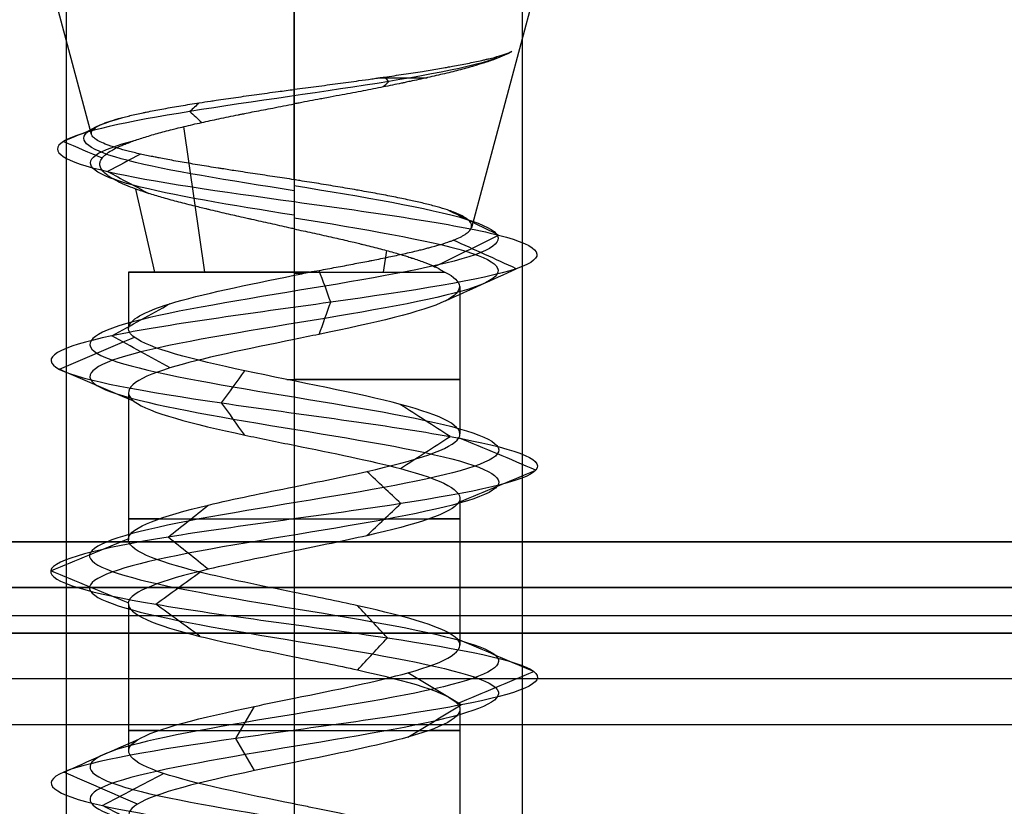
# Model space of a CAD drawing. Header units: millimetres. Extents: x -646 to 654, y -203 to 198.
# Tile 564 of 656: x 272.61 to 283.4, y 132.44 to 141.06. Entities that reach past the tile are written whole.
import ezdxf

# ---------------------------------------------------------------- set-up
doc = ezdxf.new("R2010")
doc.units = ezdxf.units.MM
doc.layers.add('Default', color=7, linetype='Continuous', true_color=0x000000)

msp = doc.modelspace()

# ---------------------------------------------------------------- linework, layer by layer
at = {"layer": 'Default', "color": 9, "true_color": 0xbebcba}
for p, q in [((273.396, 139.804, 881.322), (272.911, 141.613, 881.322)), ((275.616, 140.299, 883.675), (275.616, 141.613, 884.027)), ((275.616, 139.309, 879.235), (275.616, 141.613, 878.618)), ((277.563, 138.786, 881.322), (278.32, 141.613, 881.322)), ((274.636, 138.297, 882.851), (274.405, 139.891, 883.211)), ((274.087, 138.297, 880.342), (273.882, 139.205, 880.211)), ((276.596, 138.297, 879.793), (276.63, 138.533, 879.74)), ((273.8, 138.297, 881.322), (273.8, 137.683, 881.322)), ((275.616, 138.297, 879.506), (275.616, 137.104, 879.506)), ((277.432, 138.138, 881.322), (277.432, 136.523, 881.322)), ((273.8, 136.978, 881.322), (273.8, 135.364, 881.322)), ((275.616, 136.399, 879.508), (275.616, 134.785, 879.51)), ((277.432, 135.819, 881.322), (277.432, 134.207, 881.322)), ((273.8, 134.66, 881.322), (273.8, 133.046, 881.322)), ((275.616, 134.081, 879.51), (275.616, 132.467, 879.503)), ((277.432, 133.503, 881.322), (277.432, 131.887, 881.322))]:
    msp.add_line(p, q, dxfattribs=at)
at = {"layer": 'Default'}
for p, q in [((652.616, 134.34, 772.822), (-645.384, 134.34, 772.822)), ((-645.384, 134.34, 1170.822), (652.616, 134.34, 1170.822)), ((652.616, 134.34, 971.822), (-645.384, 134.34, 971.822)), ((86.065, 134.34, 880.822), (273.166, 134.34, 880.822)), ((278.065, 134.34, 880.822), (465.166, 134.34, 880.822)), ((652.616, 133.84, 885.322), (-645.384, 133.84, 885.322))]:
    msp.add_line(p, q, dxfattribs=at)
at = {"layer": 'Default', "color": 9, "true_color": 0xbebcba, "extrusion": (0, 1, 0)}
msp.add_arc((-275.616, 881.322, 140.427), 2.387, 113.1162, 127.6841, dxfattribs=at)
at = {"layer": 'Default', "color": 9, "true_color": 0xbebcba, "extrusion": (0, -1, 0)}
for centre, start, end in [((275.616, 881.322, -138.297), 90, 180), ((275.616, 881.322, -138.297), 180, 335.3238), ((275.616, 881.322, -138.297), 84.6762, 90), ((275.616, 881.322, -137.121), 267.4438, 90), ((275.616, 881.322, -135.592), 144.5768, 270), ((275.616, 881.322, -135.592), 270, 35.2408), ((275.616, 881.322, -133.274), 144.6945, 270), ((275.616, 881.322, -133.274), 270, 35.4846)]:
    msp.add_arc(centre, 1.816, start, end, dxfattribs=at)
at = {"layer": 'Default'}
for points in [[(273.116, 147.34, 881.322), (273.116, 140.84, 881.322), (273.116, 134.34, 881.322)], [(275.616, 147.34, 883.822), (275.616, 140.84, 883.822), (275.616, 134.34, 883.822)], [(275.616, 147.34, 878.822), (275.616, 140.84, 878.822), (275.616, 134.34, 878.822)], [(278.116, 147.34, 881.322), (278.116, 140.84, 881.322), (278.116, 134.34, 881.322)], [(-645.384, 135.34, 1171.822), (3.616, 135.34, 1171.822), (652.616, 135.34, 1171.822)], [(652.616, 135.34, 771.822), (3.616, 135.34, 771.822), (-645.384, 135.34, 771.822)], [(-645.384, 134.84, 1171.322), (3.616, 134.84, 1171.322), (652.616, 134.84, 1171.322)], [(652.616, 134.84, 772.322), (3.616, 134.84, 772.322), (-645.384, 134.84, 772.322)], [(643.616, 134.531, 771.822), (326.366, 134.531, 771.822), (9.116, 134.531, 771.822)], [(643.616, 134.531, 780.822), (326.366, 134.531, 780.822), (9.116, 134.531, 780.822)], [(652.616, 134.34, 884.822), (3.616, 134.34, 884.822), (-645.384, 134.34, 884.822)], [(-645.384, 134.34, 876.822), (3.616, 134.34, 876.822), (652.616, 134.34, 876.822)], [(643.616, 134.34, 771.822), (326.366, 134.34, 771.822), (9.116, 134.34, 771.822)], [(643.616, 134.34, 780.822), (326.366, 134.34, 780.822), (9.116, 134.34, 780.822)], [(643.616, 134.34, 780.822), (326.366, 134.34, 780.822), (9.116, 134.34, 780.822)], [(643.616, 134.34, 873.822), (326.366, 134.34, 873.822), (9.116, 134.34, 873.822)], [(643.616, 134.34, 827.322), (326.366, 134.34, 827.322), (9.116, 134.34, 827.322)], [(353.116, 134.34, 776.322), (243.616, 134.34, 776.322), (134.116, 134.34, 776.322)], [(273.116, 134.34, 881.322), (273.116, 111.84, 881.322), (273.116, 89.34, 881.322)], [(275.616, 134.34, 883.822), (275.616, 111.84, 883.822), (275.616, 89.34, 883.822)], [(275.616, 134.34, 878.822), (275.616, 111.84, 878.822), (275.616, 89.34, 878.822)], [(278.116, 134.34, 881.322), (278.116, 111.84, 881.322), (278.116, 89.34, 881.322)], [(-645.384, 133.34, 885.822), (3.616, 133.34, 885.822), (652.616, 133.34, 885.822)]]:
    msp.add_open_spline(points, degree=2, dxfattribs=at)
at = {"layer": 'Default', "color": 9, "true_color": 0xbebcba}
for points, degree in [([(278.001, 140.715, 881.938), (277.831, 140.605, 882.65), (276.813, 140.386, 883.921), (274.322, 140.057, 883.927), (272.731, 139.728, 881.961), (273.273, 139.399, 879.448), (274.823, 139.179, 878.67), (275.616, 139.069, 878.656)], 3), ([(276.605, 140.433, 883.5), (276.621, 140.417, 883.535), (276.637, 140.402, 883.569), (276.652, 140.386, 883.604)], 3), ([(276.652, 140.386, 883.604), (276.633, 140.366, 883.561), (276.613, 140.346, 883.517), (276.593, 140.326, 883.474)], 3), ([(275.616, 140.14, 883.632), (275.616, 140.22, 883.653), (275.616, 140.299, 883.675)], 2), ([(274.576, 140.153, 883.392), (274.541, 140.121, 883.461), (274.507, 140.089, 883.53), (274.472, 140.057, 883.599)], 3), ([(275.616, 140.14, 883.632), (275.616, 139.218, 883.385), (275.616, 138.297, 883.138)], 2), ([(274.472, 140.057, 883.599), (274.515, 140.017, 883.512), (274.559, 139.977, 883.426), (274.602, 139.937, 883.34)], 3), ([(273.426, 139.871, 881.796), (273.313, 139.823, 881.821), (273.2, 139.776, 881.845), (273.086, 139.728, 881.87)], 3), ([(273.086, 139.728, 881.87), (273.228, 139.668, 881.839), (273.369, 139.608, 881.809), (273.511, 139.548, 881.778)], 3), ([(273.931, 139.59, 879.963), (273.811, 139.526, 879.866), (273.69, 139.462, 879.769), (273.57, 139.399, 879.672)], 3), ([(273.57, 139.399, 879.672), (273.72, 139.319, 879.794), (273.871, 139.239, 879.915), (274.021, 139.159, 880.036)], 3), ([(275.616, 139.246, 879.083), (276.36, 139.123, 879.083), (277.835, 138.878, 879.883), (278.03, 138.51, 882.41), (276.013, 138.143, 883.938), (273.635, 137.775, 883.077), (273.066, 137.407, 880.611), (274.828, 137.039, 878.796), (277.31, 136.672, 879.289), (278.243, 136.304, 881.641), (276.774, 135.936, 883.702), (274.246, 135.568, 883.587), (272.97, 135.2, 881.402), (274.112, 134.833, 879.144), (276.628, 134.465, 878.877), (278.219, 134.097, 880.845), (277.43, 133.729, 883.249), (274.982, 133.361, 883.892), (273.114, 132.994, 882.186), (273.532, 132.626, 879.69), (275.855, 132.258, 878.687), (277.959, 131.89, 880.092), (277.921, 131.523, 882.622), (275.775, 131.155, 883.964), (273.484, 130.787, 882.891), (273.141, 130.419, 880.384), (275.06, 130.051, 878.735), (277.487, 129.684, 879.451), (278.203, 129.316, 881.878), (276.554, 128.948, 883.797), (274.047, 128.58, 883.454), (272.974, 128.212, 881.162), (274.316, 127.845, 879.017), (276.846, 127.477, 878.979), (278.251, 127.109, 881.083), (277.248, 126.741, 883.406), (274.752, 126.374, 883.824), (273.046, 126.006, 881.956), (273.689, 125.638, 879.508), (276.093, 125.27, 878.719), (278.061, 124.902, 880.309), (277.794, 124.535, 882.826), (275.536, 124.167, 883.968), (273.351, 123.799, 882.691), (273.236, 123.431, 880.164), (275.297, 123.064, 878.695), (277.649, 122.696, 879.628), (278.142, 122.328, 882.11), (276.326, 121.96, 883.872), (273.861, 121.592, 883.303), (272.999, 121.225, 880.924), (274.529, 120.857, 878.909), (277.053, 120.489, 879.1), (278.262, 120.121, 881.322), (277.053, 119.753, 883.545), (274.529, 119.386, 883.736), (272.999, 119.018, 881.72), (273.861, 118.65, 879.341), (276.326, 118.282, 878.773), (278.142, 117.915, 880.535), (277.649, 117.547, 883.017), (275.297, 117.179, 883.949), (273.236, 116.811, 882.481), (273.351, 116.443, 879.953), (275.536, 116.076, 878.677), (277.794, 115.708, 879.819), (278.061, 115.34, 882.335), (276.093, 114.972, 883.925), (273.689, 114.604, 883.136), (273.046, 114.237, 880.689), (274.752, 113.869, 878.82), (277.248, 113.501, 879.239), (278.251, 113.133, 881.562), (276.846, 112.766, 883.666), (274.316, 112.398, 883.627), (272.974, 112.03, 881.482), (274.047, 111.662, 879.191), (276.554, 111.294, 878.848), (278.203, 110.927, 880.767), (277.487, 110.559, 883.194), (275.06, 110.191, 883.91), (273.141, 109.823, 882.261), (273.484, 109.455, 879.754), (275.775, 109.088, 878.681), (277.921, 108.72, 880.022), (277.959, 108.352, 882.552), (275.855, 107.984, 883.958), (273.532, 107.617, 882.954), (273.114, 107.249, 880.459), (274.982, 106.881, 878.753), (277.43, 106.513, 879.395), (278.219, 106.145, 881.799), (276.628, 105.778, 883.767), (274.112, 105.41, 883.5), (272.97, 105.042, 881.242), (274.246, 104.674, 879.057), (276.774, 104.307, 878.943), (278.243, 103.939, 881.003), (277.31, 103.571, 883.355), (274.828, 103.203, 883.849), (273.066, 102.835, 882.033), (273.635, 102.468, 879.567), (276.013, 102.1, 878.706), (278.03, 101.732, 880.235), (277.835, 101.364, 882.762), (276.36, 101.119, 883.562), (275.616, 100.996, 883.562)], 3), ([(275.616, 139.309, 879.235), (275.616, 139.189, 878.946), (275.616, 139.069, 878.656)], 2), ([(275.616, 139.069, 878.656), (276.501, 138.947, 878.656), (278.258, 138.702, 879.609), (278.49, 138.334, 882.616), (276.089, 137.966, 884.436), (273.258, 137.598, 883.412), (272.581, 137.231, 880.476), (274.679, 136.863, 878.315), (277.632, 136.495, 878.902), (278.743, 136.127, 881.702), (276.995, 135.759, 884.155), (273.986, 135.392, 884.018), (272.467, 135.024, 881.417), (273.826, 134.656, 878.73), (276.821, 134.288, 878.412), (278.714, 133.92, 880.754), (277.775, 133.553, 883.616), (274.862, 133.185, 884.381), (272.638, 132.817, 882.35), (273.136, 132.449, 879.379), (275.901, 132.082, 878.185), (278.405, 131.714, 879.858), (278.36, 131.346, 882.87), (275.806, 130.978, 884.467), (273.078, 130.61, 883.189), (272.67, 130.243, 880.205), (274.954, 129.875, 878.242), (277.843, 129.507, 879.095), (278.696, 129.139, 881.983), (276.733, 128.771, 884.268), (273.749, 128.404, 883.86), (272.471, 128.036, 881.132), (274.068, 127.668, 878.578), (277.08, 127.3, 878.533), (278.753, 126.933, 881.037), (277.558, 126.565, 883.802), (274.588, 126.197, 884.3), (272.557, 125.829, 882.076), (273.322, 125.461, 879.163), (276.183, 125.094, 878.224), (278.526, 124.726, 880.117), (278.208, 124.358, 883.112), (275.52, 123.99, 884.471), (272.92, 123.623, 882.952), (272.783, 123.255, 879.943), (275.236, 122.887, 878.195), (278.036, 122.519, 879.305), (278.623, 122.151, 882.259), (276.462, 121.784, 884.357), (273.527, 121.416, 883.68), (272.501, 121.048, 880.848), (274.323, 120.68, 878.45), (277.326, 120.312, 878.677), (278.766, 119.945, 881.322), (277.326, 119.577, 883.968), (274.323, 119.209, 884.195), (272.501, 118.841, 881.796), (273.527, 118.474, 878.964), (276.462, 118.106, 878.288), (278.623, 117.738, 880.385), (278.036, 117.37, 883.339), (275.236, 117.002, 884.449), (272.783, 116.635, 882.701), (272.92, 116.267, 879.693), (275.52, 115.899, 878.173), (278.208, 115.531, 879.533), (278.526, 115.163, 882.528), (276.183, 114.796, 884.421), (273.322, 114.428, 883.481), (272.557, 114.06, 880.568), (274.588, 113.692, 878.344), (277.558, 113.325, 878.842), (278.753, 112.957, 881.607), (277.08, 112.589, 884.112), (274.068, 112.221, 884.066), (272.471, 111.853, 881.512), (273.749, 111.486, 878.785), (276.733, 111.118, 878.377), (278.696, 110.75, 880.661), (277.843, 110.382, 883.55), (274.954, 110.015, 884.402), (272.67, 109.647, 882.439), (273.078, 109.279, 879.455), (275.806, 108.911, 878.178), (278.36, 108.543, 879.775), (278.405, 108.176, 882.786), (275.901, 107.808, 884.459), (273.136, 107.44, 883.265), (272.638, 107.072, 880.295), (274.862, 106.704, 878.264), (277.775, 106.337, 879.028), (278.714, 105.969, 881.89), (276.821, 105.601, 884.233), (273.826, 105.233, 883.915), (272.467, 104.866, 881.227), (273.986, 104.498, 878.626), (276.995, 104.13, 878.49), (278.743, 103.762, 880.942), (277.632, 103.394, 883.742), (274.679, 103.027, 884.33), (272.581, 102.659, 882.168), (273.258, 102.291, 879.233), (276.089, 101.923, 878.209), (278.49, 101.555, 880.028), (278.258, 101.188, 883.035), (276.501, 100.942, 883.988), (275.616, 100.82, 883.988)], 3), ([(275.616, 139.069, 878.656), (275.616, 138.92, 879.018), (275.616, 138.77, 879.38)], 2), ([(277.857, 138.702, 879.872), (277.67, 138.794, 879.993), (277.483, 138.886, 880.114), (277.296, 138.978, 880.235)], 3), ([(275.616, 138.893, 879.083), (276.36, 138.77, 879.083), (277.835, 138.525, 879.883), (278.03, 138.157, 882.409), (276.013, 137.79, 883.938), (273.635, 137.422, 883.077), (273.066, 137.054, 880.611), (274.828, 136.686, 878.796), (277.31, 136.318, 879.289), (278.243, 135.951, 881.641), (276.774, 135.583, 883.702), (274.247, 135.215, 883.587), (272.97, 134.847, 881.402), (274.112, 134.479, 879.144), (276.628, 134.112, 878.877), (278.219, 133.744, 880.845), (277.43, 133.376, 883.249), (274.982, 133.008, 883.892), (273.114, 132.641, 882.186), (273.532, 132.273, 879.69), (275.855, 131.905, 878.687), (277.959, 131.537, 880.092), (277.921, 131.169, 882.622), (275.775, 130.802, 883.964), (273.484, 130.434, 882.891), (273.141, 130.066, 880.384), (275.06, 129.698, 878.735), (277.487, 129.331, 879.451), (278.203, 128.963, 881.878), (276.554, 128.595, 883.797), (274.047, 128.227, 883.454), (272.974, 127.859, 881.162), (274.316, 127.492, 879.017), (276.846, 127.124, 878.979), (278.251, 126.756, 881.083), (277.248, 126.388, 883.405), (274.752, 126.02, 883.824), (273.046, 125.653, 881.956), (273.689, 125.285, 879.508), (276.093, 124.917, 878.719), (278.061, 124.549, 880.309), (277.794, 124.182, 882.826), (275.536, 123.814, 883.968), (273.351, 123.446, 882.691), (273.236, 123.078, 880.164), (275.297, 122.71, 878.695), (277.649, 122.343, 879.628), (278.142, 121.975, 882.11), (276.326, 121.607, 883.872), (273.861, 121.239, 883.303), (272.999, 120.871, 880.924), (274.529, 120.504, 878.909), (277.053, 120.136, 879.1), (278.262, 119.768, 881.322), (277.053, 119.4, 883.545), (274.529, 119.033, 883.736), (272.999, 118.665, 881.72), (273.861, 118.297, 879.341), (276.326, 117.929, 878.773), (278.142, 117.561, 880.535), (277.649, 117.194, 883.017), (275.297, 116.826, 883.949), (273.236, 116.458, 882.481), (273.351, 116.09, 879.953), (275.536, 115.722, 878.677), (277.794, 115.355, 879.819), (278.061, 114.987, 882.335), (276.093, 114.619, 883.925), (273.689, 114.251, 883.136), (273.046, 113.884, 880.689), (274.752, 113.516, 878.82), (277.248, 113.148, 879.239), (278.251, 112.78, 881.562), (276.846, 112.412, 883.666), (274.316, 112.045, 883.627), (272.974, 111.677, 881.482), (274.047, 111.309, 879.191), (276.554, 110.941, 878.848), (278.203, 110.574, 880.767), (277.487, 110.206, 883.194), (275.06, 109.838, 883.91), (273.141, 109.47, 882.261), (273.484, 109.102, 879.754), (275.775, 108.735, 878.681), (277.921, 108.367, 880.022), (277.959, 107.999, 882.552), (275.855, 107.631, 883.958), (273.532, 107.263, 882.954), (273.114, 106.896, 880.459), (274.982, 106.528, 878.753), (277.43, 106.16, 879.395), (278.219, 105.792, 881.799), (276.628, 105.425, 883.767), (274.112, 105.057, 883.5), (272.97, 104.689, 881.242), (274.247, 104.321, 879.057), (276.774, 103.953, 878.943), (278.243, 103.586, 881.003), (277.31, 103.218, 883.355), (274.828, 102.85, 883.849), (273.066, 102.482, 882.033), (273.635, 102.114, 879.567), (276.013, 101.747, 878.706), (278.03, 101.379, 880.235), (277.835, 101.011, 882.762), (276.36, 100.766, 883.562), (275.616, 100.643, 883.562)], 3), ([(277.152, 138.354, 880.328), (277.387, 138.47, 880.176), (277.622, 138.586, 880.024), (277.857, 138.702, 879.872)], 3), ([(278.051, 138.334, 882.418), (277.821, 138.438, 882.315), (277.59, 138.543, 882.211), (277.36, 138.647, 882.107)], 3), ([(275.616, 138.297, 883.138), (275.616, 138.28, 883.138), (275.616, 138.262, 883.138)], 2), ([(275.616, 138.262, 883.138), (275.673, 138.274, 883.138), (275.729, 138.285, 883.136), (275.784, 138.297, 883.13)], 3), ([(275.7, 138.297, 883.136), (275.7, 138.288, 883.136), (275.7, 138.28, 883.136)], 2), ([(276.017, 137.966, 883.962), (275.975, 138.083, 883.684), (275.933, 138.199, 883.405), (275.89, 138.315, 883.127)], 3), ([(277.274, 137.981, 882.069), (277.533, 138.099, 882.185), (277.792, 138.216, 882.302), (278.051, 138.334, 882.418)], 3), ([(273.617, 137.598, 883.093), (273.83, 137.716, 882.905), (274.042, 137.833, 882.716), (274.255, 137.951, 882.528)], 3), ([(275.889, 137.614, 883.119), (275.932, 137.731, 883.4), (275.974, 137.849, 883.681), (276.017, 137.966, 883.962)], 3), ([(273.043, 137.231, 880.605), (273.317, 137.348, 880.681), (273.59, 137.465, 880.758), (273.864, 137.583, 880.834)], 3), ([(274.255, 137.246, 882.528), (274.042, 137.363, 882.716), (273.83, 137.481, 882.905), (273.617, 137.598, 883.093)], 3), ([(275.616, 137.558, 883.138), (275.616, 136.751, 883.138), (275.616, 135.944, 883.138)], 2), ([(273.864, 136.878, 880.834), (273.59, 136.996, 880.758), (273.317, 137.113, 880.681), (273.043, 137.231, 880.605)], 3), ([(274.821, 136.863, 878.773), (274.906, 136.98, 879.044), (274.99, 137.098, 879.315), (275.075, 137.215, 879.586)], 3), ([(275.074, 136.511, 879.585), (274.99, 136.628, 879.314), (274.906, 136.745, 879.044), (274.821, 136.863, 878.773)], 3), ([(277.325, 136.495, 879.271), (277.143, 136.612, 879.489), (276.961, 136.73, 879.707), (276.779, 136.847, 879.926)], 3), ([(276.781, 136.143, 879.924), (276.962, 136.261, 879.706), (277.144, 136.378, 879.489), (277.325, 136.495, 879.271)], 3), ([(278.266, 136.127, 881.644), (277.985, 136.245, 881.61), (277.703, 136.362, 881.576), (277.421, 136.479, 881.541)], 3), ([(276.785, 135.759, 883.723), (276.661, 135.877, 883.468), (276.537, 135.994, 883.214), (276.413, 136.111, 882.959)], 3), ([(277.423, 135.776, 881.542), (277.704, 135.893, 881.576), (277.985, 136.01, 881.61), (278.266, 136.127, 881.644)], 3), ([(274.234, 135.392, 883.607), (274.381, 135.509, 883.365), (274.527, 135.626, 883.123), (274.674, 135.743, 882.881)], 3), ([(276.413, 135.408, 882.96), (276.537, 135.525, 883.214), (276.661, 135.642, 883.469), (276.785, 135.759, 883.723)], 3), ([(272.947, 135.024, 881.403), (273.23, 135.141, 881.394), (273.513, 135.258, 881.386), (273.796, 135.375, 881.377)], 3), ([(274.673, 135.04, 882.881), (274.527, 135.158, 883.123), (274.381, 135.275, 883.365), (274.234, 135.392, 883.607)], 3), ([(275.616, 135.24, 883.138), (275.616, 134.433, 883.138), (275.616, 133.626, 883.138)], 2), ([(273.796, 134.673, 881.377), (273.513, 134.79, 881.386), (273.23, 134.907, 881.394), (272.947, 135.024, 881.403)], 3), ([(274.099, 134.656, 879.125), (274.26, 134.773, 879.358), (274.421, 134.89, 879.591), (274.582, 135.007, 879.824)], 3), ([(274.582, 134.305, 879.824), (274.421, 134.422, 879.591), (274.26, 134.539, 879.358), (274.099, 134.656, 879.125)], 3), ([(276.638, 134.288, 878.855), (276.529, 134.405, 879.117), (276.421, 134.523, 879.379), (276.312, 134.64, 879.641)], 3), ([(276.312, 133.937, 879.641), (276.421, 134.054, 879.379), (276.529, 134.171, 879.117), (276.638, 134.288, 878.855)], 3), ([(278.242, 133.92, 880.841), (277.963, 134.038, 880.892), (277.684, 134.155, 880.943), (277.406, 134.272, 880.994)], 3), ([(277.446, 133.553, 883.267), (277.252, 133.67, 883.06), (277.057, 133.787, 882.854), (276.863, 133.905, 882.647)], 3), ([(277.405, 133.569, 880.994), (277.684, 133.686, 880.943), (277.963, 133.803, 880.892), (278.242, 133.92, 880.841)], 3), ([(274.977, 133.185, 883.915), (275.045, 133.302, 883.639), (275.112, 133.42, 883.364), (275.18, 133.537, 883.088)], 3), ([(276.863, 133.201, 882.647), (277.057, 133.318, 882.853), (277.251, 133.435, 883.06), (277.446, 133.553, 883.267)], 3), ([(273.091, 132.817, 882.193), (273.36, 132.935, 882.101), (273.628, 133.052, 882.008), (273.896, 133.169, 881.915)], 3), ([(275.18, 132.833, 883.088), (275.112, 132.95, 883.364), (275.045, 133.068, 883.639), (274.977, 133.185, 883.915)], 3), ([(275.616, 132.922, 883.138), (275.616, 132.115, 883.138), (275.616, 131.308, 883.138)], 2), ([(273.897, 132.465, 881.915), (273.628, 132.582, 882.008), (273.36, 132.7, 882.101), (273.091, 132.817, 882.193)], 3), ([(273.514, 132.449, 879.675), (273.737, 132.567, 879.851), (273.961, 132.684, 880.026), (274.184, 132.802, 880.201)], 3), ([(274.184, 132.097, 880.201), (273.961, 132.214, 880.026), (273.737, 132.332, 879.851), (273.514, 132.449, 879.675)], 3)]:
    msp.add_open_spline(points, degree=degree, dxfattribs=at)
for points, knots in [([(278.001, 140.715, 881.938), (277.978, 140.701, 882.013), (277.951, 140.687, 882.086), (277.921, 140.673, 882.159), (277.889, 140.659, 882.233), (277.854, 140.644, 882.306), (277.815, 140.63, 882.377), (277.776, 140.616, 882.449), (277.733, 140.601, 882.519), (277.687, 140.586, 882.586), (277.654, 140.576, 882.636), (277.618, 140.565, 882.684), (277.581, 140.554, 882.731), (277.568, 140.551, 882.746), (277.556, 140.547, 882.762), (277.543, 140.543, 882.778), (277.535, 140.541, 882.787), (277.527, 140.539, 882.796), (277.52, 140.537, 882.805), (277.467, 140.522, 882.866), (277.412, 140.508, 882.925), (277.354, 140.493, 882.98), (277.296, 140.479, 883.036), (277.236, 140.464, 883.088), (277.173, 140.45, 883.138), (277.111, 140.435, 883.187), (277.047, 140.421, 883.232), (276.981, 140.407, 883.275), (276.95, 140.4, 883.295), (276.919, 140.393, 883.313), (276.887, 140.387, 883.332), (276.869, 140.383, 883.342), (276.85, 140.379, 883.353), (276.831, 140.375, 883.363), (276.818, 140.372, 883.37), (276.805, 140.369, 883.377), (276.792, 140.367, 883.383), (276.727, 140.353, 883.417), (276.661, 140.34, 883.447), (276.593, 140.326, 883.474), (276.522, 140.312, 883.502), (276.448, 140.298, 883.527), (276.374, 140.283, 883.547), (276.298, 140.269, 883.569), (276.221, 140.254, 883.586), (276.143, 140.239, 883.6), (276.1, 140.231, 883.607), (276.056, 140.223, 883.613), (276.012, 140.215, 883.618), (275.986, 140.21, 883.621), (275.96, 140.205, 883.624), (275.934, 140.2, 883.626), (275.924, 140.198, 883.627), (275.914, 140.196, 883.628), (275.904, 140.194, 883.628), (275.826, 140.18, 883.634), (275.749, 140.165, 883.635), (275.671, 140.15, 883.633), (275.653, 140.147, 883.633), (275.635, 140.144, 883.632), (275.616, 140.14, 883.632)], [-4.145818, -4.145818, -4.145818, -4.145818, -3.836571, -3.836571, -3.836571, -3.516721, -3.516721, -3.516721, -3.19456, -3.19456, -3.19456, -2.958659, -2.958659, -2.958659, -2.879417, -2.879417, -2.879417, -2.831762, -2.831762, -2.831762, -2.514562, -2.514562, -2.514562, -2.198864, -2.198864, -2.198864, -1.887719, -1.887719, -1.887719, -1.744247, -1.744247, -1.744247, -1.65928, -1.65928, -1.65928, -1.601489, -1.601489, -1.601489, -1.313839, -1.313839, -1.313839, -1.009245, -1.009245, -1.009245, -0.696967, -0.696967, -0.696967, -0.523376, -0.523376, -0.523376, -0.419215, -0.419215, -0.419215, -0.380247, -0.380247, -0.380247, -0.073117, -0.073117, -0.073117, 0, 0, 0, 0]), ([(275.616, 140.299, 883.675), (275.618, 140.3, 883.674), (275.618, 140.3, 883.674), (275.619, 140.3, 883.674), (275.699, 140.311, 883.677), (275.779, 140.321, 883.675), (275.858, 140.332, 883.67), (275.938, 140.342, 883.665), (276.017, 140.353, 883.656), (276.096, 140.364, 883.644), (276.173, 140.374, 883.631), (276.25, 140.384, 883.615), (276.326, 140.395, 883.594), (276.373, 140.401, 883.582), (276.42, 140.408, 883.567), (276.467, 140.414, 883.552), (276.487, 140.417, 883.545), (276.508, 140.42, 883.538), (276.528, 140.423, 883.53), (276.54, 140.425, 883.526), (276.552, 140.426, 883.521), (276.564, 140.428, 883.517), (276.578, 140.43, 883.511), (276.591, 140.432, 883.506), (276.605, 140.434, 883.5), (276.677, 140.444, 883.47), (276.748, 140.455, 883.437), (276.816, 140.465, 883.4), (276.886, 140.475, 883.362), (276.955, 140.486, 883.321), (277.021, 140.496, 883.276), (277.079, 140.506, 883.236), (277.135, 140.515, 883.194), (277.189, 140.524, 883.15), (277.218, 140.529, 883.127), (277.245, 140.533, 883.104), (277.272, 140.538, 883.08), (277.289, 140.541, 883.065), (277.305, 140.544, 883.05), (277.321, 140.547, 883.035), (277.331, 140.548, 883.025), (277.341, 140.55, 883.016), (277.35, 140.552, 883.007), (277.409, 140.563, 882.95), (277.465, 140.573, 882.891), (277.517, 140.584, 882.828), (277.572, 140.595, 882.764), (277.624, 140.606, 882.696), (277.672, 140.617, 882.626), (277.687, 140.62, 882.604), (277.701, 140.623, 882.583), (277.715, 140.627, 882.561), (277.727, 140.629, 882.543), (277.738, 140.632, 882.525), (277.749, 140.635, 882.507), (277.792, 140.645, 882.437), (277.831, 140.656, 882.364), (277.866, 140.666, 882.291), (277.9, 140.677, 882.218), (277.931, 140.687, 882.145), (277.958, 140.697, 882.069), (277.974, 140.703, 882.026), (277.988, 140.709, 881.982), (278.001, 140.715, 881.938)], [-4.147836, -4.147836, -4.147836, -4.147836, -4.143142, -4.143142, -4.143142, -3.830207, -3.830207, -3.830207, -3.518241, -3.518241, -3.518241, -3.211204, -3.211204, -3.211204, -3.018406, -3.018406, -3.018406, -2.93403, -2.93403, -2.93403, -2.883995, -2.883995, -2.883995, -2.825511, -2.825511, -2.825511, -2.520907, -2.520907, -2.520907, -2.207682, -2.207682, -2.207682, -1.933053, -1.933053, -1.933053, -1.791441, -1.791441, -1.791441, -1.704077, -1.704077, -1.704077, -1.652038, -1.652038, -1.652038, -1.332918, -1.332918, -1.332918, -0.999628, -0.999628, -0.999628, -0.897575, -0.897575, -0.897575, -0.814621, -0.814621, -0.814621, -0.49401, -0.49401, -0.49401, -0.18083, -0.18083, -0.18083, 0, 0, 0, 0]), ([(273.396, 139.804, 881.322), (273.396, 139.805, 881.332), (273.395, 139.807, 881.342), (273.395, 139.808, 881.351), (273.392, 139.819, 881.428), (273.394, 139.83, 881.504), (273.399, 139.84, 881.58), (273.405, 139.851, 881.652), (273.413, 139.861, 881.725), (273.426, 139.871, 881.796), (273.439, 139.882, 881.871), (273.456, 139.892, 881.944), (273.477, 139.903, 882.017), (273.488, 139.908, 882.053), (273.499, 139.914, 882.089), (273.511, 139.919, 882.124), (273.517, 139.921, 882.141), (273.523, 139.924, 882.158), (273.529, 139.926, 882.175), (273.534, 139.928, 882.186), (273.538, 139.93, 882.197), (273.542, 139.931, 882.207), (273.57, 139.942, 882.278), (273.601, 139.953, 882.348), (273.636, 139.963, 882.416), (273.671, 139.974, 882.485), (273.71, 139.985, 882.552), (273.752, 139.995, 882.617), (273.793, 140.006, 882.682), (273.839, 140.017, 882.745), (273.887, 140.027, 882.806), (273.91, 140.033, 882.835), (273.935, 140.038, 882.865), (273.96, 140.043, 882.893), (273.971, 140.045, 882.907), (273.983, 140.048, 882.92), (273.995, 140.05, 882.933), (274.003, 140.052, 882.941), (274.011, 140.053, 882.949), (274.018, 140.055, 882.958), (274.072, 140.066, 883.015), (274.129, 140.076, 883.069), (274.188, 140.087, 883.12), (274.247, 140.098, 883.172), (274.31, 140.109, 883.221), (274.375, 140.12, 883.266), (274.439, 140.131, 883.312), (274.507, 140.141, 883.353), (274.576, 140.152, 883.392), (274.616, 140.158, 883.413), (274.656, 140.164, 883.434), (274.697, 140.171, 883.453), (274.707, 140.172, 883.458), (274.718, 140.174, 883.463), (274.728, 140.175, 883.467), (274.738, 140.177, 883.472), (274.749, 140.178, 883.477), (274.759, 140.18, 883.481), (274.83, 140.19, 883.512), (274.903, 140.201, 883.539), (274.977, 140.211, 883.563), (275.052, 140.222, 883.586), (275.128, 140.233, 883.606), (275.205, 140.243, 883.622), (275.282, 140.254, 883.638), (275.36, 140.265, 883.651), (275.439, 140.275, 883.659), (275.497, 140.283, 883.666), (275.556, 140.291, 883.67), (275.616, 140.299, 883.675)], [4.427155, 4.427155, 4.427155, 4.427155, 4.465455, 4.465455, 4.465455, 4.763943, 4.763943, 4.763943, 5.049779, 5.049779, 5.049779, 5.345905, 5.345905, 5.345905, 5.493009, 5.493009, 5.493009, 5.563345, 5.563345, 5.563345, 5.608544, 5.608544, 5.608544, 5.908181, 5.908181, 5.908181, 6.211351, 6.211351, 6.211351, 6.514458, 6.514458, 6.514458, 6.66363, 6.66363, 6.66363, 6.73349, 6.73349, 6.73349, 6.777165, 6.777165, 6.777165, 7.084233, 7.084233, 7.084233, 7.394571, 7.394571, 7.394571, 7.704545, 7.704545, 7.704545, 7.881674, 7.881674, 7.881674, 7.926484, 7.926484, 7.926484, 7.971096, 7.971096, 7.971096, 8.274718, 8.274718, 8.274718, 8.582594, 8.582594, 8.582594, 8.89231, 8.89231, 8.89231, 9.124255, 9.124255, 9.124255, 9.124255]), ([(275.616, 138.77, 879.38), (275.597, 138.774, 879.378), (275.578, 138.778, 879.378), (275.559, 138.783, 879.377), (275.491, 138.798, 879.375), (275.424, 138.813, 879.377), (275.356, 138.828, 879.382), (275.288, 138.843, 879.387), (275.219, 138.858, 879.397), (275.151, 138.874, 879.409), (275.139, 138.877, 879.411), (275.126, 138.879, 879.414), (275.114, 138.882, 879.417), (275.095, 138.886, 879.42), (275.075, 138.891, 879.425), (275.056, 138.895, 879.429), (274.995, 138.909, 879.444), (274.935, 138.923, 879.461), (274.875, 138.936, 879.481), (274.809, 138.952, 879.503), (274.744, 138.967, 879.529), (274.68, 138.982, 879.558), (274.669, 138.985, 879.563), (274.657, 138.988, 879.569), (274.647, 138.99, 879.574), (274.625, 138.996, 879.584), (274.603, 139.001, 879.595), (274.581, 139.006, 879.606), (274.557, 139.012, 879.619), (274.533, 139.018, 879.632), (274.509, 139.024, 879.646), (274.447, 139.039, 879.681), (274.388, 139.055, 879.719), (274.33, 139.07, 879.761), (274.273, 139.085, 879.802), (274.218, 139.1, 879.846), (274.165, 139.115, 879.893), (274.115, 139.13, 879.938), (274.067, 139.144, 879.986), (274.021, 139.159, 880.036), (274.013, 139.161, 880.045), (274.005, 139.164, 880.054), (273.997, 139.166, 880.063), (273.984, 139.171, 880.078), (273.972, 139.175, 880.093), (273.959, 139.179, 880.108), (273.939, 139.186, 880.132), (273.92, 139.192, 880.157), (273.901, 139.199, 880.182), (273.864, 139.212, 880.232), (273.829, 139.226, 880.284), (273.796, 139.239, 880.338), (273.759, 139.254, 880.399), (273.725, 139.269, 880.462), (273.694, 139.284, 880.527), (273.663, 139.299, 880.592), (273.636, 139.314, 880.659), (273.611, 139.329, 880.728), (273.608, 139.331, 880.738), (273.604, 139.334, 880.749), (273.6, 139.336, 880.76), (273.597, 139.338, 880.77), (273.594, 139.341, 880.78), (273.59, 139.343, 880.79), (273.578, 139.351, 880.83), (273.566, 139.36, 880.87), (273.555, 139.369, 880.911), (273.537, 139.384, 880.982), (273.522, 139.399, 881.054), (273.511, 139.414, 881.126), (273.5, 139.429, 881.199), (273.492, 139.444, 881.272), (273.488, 139.459, 881.345), (273.485, 139.474, 881.417), (273.485, 139.489, 881.489), (273.488, 139.503, 881.562), (273.489, 139.505, 881.571), (273.489, 139.507, 881.581), (273.49, 139.509, 881.591), (273.491, 139.514, 881.615), (273.493, 139.519, 881.638), (273.496, 139.524, 881.662), (273.5, 139.532, 881.701), (273.505, 139.54, 881.74), (273.511, 139.547, 881.778), (273.521, 139.561, 881.843), (273.535, 139.574, 881.907), (273.551, 139.587, 881.971), (273.57, 139.602, 882.042), (273.592, 139.617, 882.111), (273.617, 139.631, 882.18), (273.643, 139.646, 882.249), (273.673, 139.661, 882.318), (273.706, 139.676, 882.385), (273.713, 139.679, 882.399), (273.72, 139.682, 882.413), (273.728, 139.685, 882.427), (273.735, 139.688, 882.44), (273.742, 139.692, 882.454), (273.75, 139.695, 882.468), (273.766, 139.702, 882.498), (273.784, 139.709, 882.529), (273.802, 139.715, 882.559), (273.842, 139.73, 882.623), (273.884, 139.745, 882.686), (273.93, 139.76, 882.746), (273.976, 139.775, 882.807), (274.024, 139.79, 882.865), (274.076, 139.805, 882.921), (274.127, 139.82, 882.976), (274.18, 139.834, 883.028), (274.237, 139.849, 883.078), (274.245, 139.851, 883.086), (274.254, 139.853, 883.093), (274.262, 139.855, 883.1), (274.283, 139.861, 883.118), (274.303, 139.866, 883.135), (274.324, 139.871, 883.151), (274.352, 139.878, 883.174), (274.381, 139.885, 883.196), (274.41, 139.892, 883.217), (274.472, 139.907, 883.261), (274.536, 139.922, 883.302), (274.602, 139.936, 883.34), (274.663, 139.95, 883.375), (274.726, 139.963, 883.407), (274.791, 139.977, 883.435), (274.86, 139.992, 883.466), (274.932, 140.006, 883.494), (275.004, 140.021, 883.517), (275.016, 140.023, 883.521), (275.027, 140.026, 883.525), (275.039, 140.028, 883.528), (275.055, 140.031, 883.533), (275.071, 140.034, 883.538), (275.088, 140.038, 883.543), (275.118, 140.044, 883.551), (275.148, 140.05, 883.559), (275.178, 140.056, 883.567), (275.246, 140.069, 883.583), (275.314, 140.082, 883.596), (275.382, 140.095, 883.606), (275.46, 140.11, 883.618), (275.537, 140.125, 883.626), (275.616, 140.14, 883.632)], [0, 0, 0, 0, 0.075342, 0.075342, 0.075342, 0.344204, 0.344204, 0.344204, 0.618535, 0.618535, 0.618535, 0.669032, 0.669032, 0.669032, 0.747519, 0.747519, 0.747519, 0.996933, 0.996933, 0.996933, 1.275935, 1.275935, 1.275935, 1.32422, 1.32422, 1.32422, 1.420637, 1.420637, 1.420637, 1.530012, 1.530012, 1.530012, 1.811672, 1.811672, 1.811672, 2.091163, 2.091163, 2.091163, 2.360831, 2.360831, 2.360831, 2.408668, 2.408668, 2.408668, 2.485793, 2.485793, 2.485793, 2.610572, 2.610572, 2.610572, 2.860012, 2.860012, 2.860012, 3.144007, 3.144007, 3.144007, 3.430966, 3.430966, 3.430966, 3.475565, 3.475565, 3.475565, 3.518101, 3.518101, 3.518101, 3.684252, 3.684252, 3.684252, 3.975423, 3.975423, 3.975423, 4.266036, 4.266036, 4.266036, 4.55221, 4.55221, 4.55221, 4.591115, 4.591115, 4.591115, 4.685214, 4.685214, 4.685214, 4.839976, 4.839976, 4.839976, 5.100087, 5.100087, 5.100087, 5.389582, 5.389582, 5.389582, 5.68481, 5.68481, 5.68481, 5.746727, 5.746727, 5.746727, 5.80812, 5.80812, 5.80812, 5.946963, 5.946963, 5.946963, 6.246308, 6.246308, 6.246308, 6.546509, 6.546509, 6.546509, 6.843548, 6.843548, 6.843548, 6.888461, 6.888461, 6.888461, 6.99315, 6.99315, 6.99315, 7.136666, 7.136666, 7.136666, 7.437243, 7.437243, 7.437243, 7.716131, 7.716131, 7.716131, 8.01821, 8.01821, 8.01821, 8.065333, 8.065333, 8.065333, 8.132993, 8.132993, 8.132993, 8.256513, 8.256513, 8.256513, 8.530133, 8.530133, 8.530133, 8.839684, 8.839684, 8.839684, 8.839684]), ([(275.616, 139.189, 878.946), (274.909, 139.299, 878.959), (273.53, 139.518, 879.656), (273.134, 139.792, 881.517), (273.604, 139.957, 882.448), (273.815, 140.011, 882.711)], [0, 0, 0, 0, 0.891985, 1.78397, 2.228072, 2.228072, 2.228072, 2.228072]), ([(275.616, 139.309, 879.235), (275.545, 139.32, 879.232), (275.475, 139.33, 879.233), (275.404, 139.341, 879.238), (275.332, 139.352, 879.242), (275.26, 139.363, 879.251), (275.188, 139.374, 879.263), (275.117, 139.385, 879.276), (275.045, 139.395, 879.292), (274.975, 139.406, 879.311), (274.925, 139.414, 879.325), (274.875, 139.422, 879.341), (274.826, 139.43, 879.359), (274.811, 139.432, 879.364), (274.797, 139.434, 879.369), (274.783, 139.436, 879.375), (274.714, 139.447, 879.401), (274.646, 139.458, 879.431), (274.58, 139.469, 879.464), (274.514, 139.48, 879.497), (274.45, 139.491, 879.533), (274.388, 139.502, 879.573), (274.327, 139.512, 879.612), (274.268, 139.523, 879.654), (274.211, 139.534, 879.698), (274.185, 139.538, 879.718), (274.16, 139.543, 879.739), (274.136, 139.548, 879.76), (274.121, 139.551, 879.773), (274.106, 139.554, 879.786), (274.091, 139.557, 879.8), (274.083, 139.558, 879.807), (274.075, 139.56, 879.815), (274.067, 139.562, 879.822), (274.019, 139.571, 879.867), (273.974, 139.581, 879.914), (273.931, 139.59, 879.963), (273.883, 139.601, 880.018), (273.838, 139.611, 880.076), (273.796, 139.622, 880.135), (273.755, 139.633, 880.194), (273.716, 139.643, 880.256), (273.681, 139.654, 880.319), (273.664, 139.658, 880.348), (273.649, 139.663, 880.378), (273.634, 139.668, 880.408), (273.624, 139.671, 880.427), (273.615, 139.674, 880.446), (273.606, 139.677, 880.465), (273.599, 139.68, 880.479), (273.593, 139.682, 880.494), (273.587, 139.684, 880.508), (273.556, 139.695, 880.577), (273.53, 139.706, 880.647), (273.506, 139.716, 880.718), (273.483, 139.727, 880.791), (273.463, 139.738, 880.864), (273.447, 139.749, 880.938), (273.431, 139.759, 881.008), (273.419, 139.769, 881.079), (273.41, 139.78, 881.151), (273.403, 139.788, 881.207), (273.399, 139.796, 881.264), (273.396, 139.804, 881.32), (273.396, 139.804, 881.321), (273.396, 139.804, 881.322), (273.396, 139.804, 881.322)], [-9.124255, -9.124255, -9.124255, -9.124255, -8.847521, -8.847521, -8.847521, -8.562669, -8.562669, -8.562669, -8.275865, -8.275865, -8.275865, -8.071348, -8.071348, -8.071348, -8.01094, -8.01094, -8.01094, -7.721153, -7.721153, -7.721153, -7.432151, -7.432151, -7.432151, -7.147631, -7.147631, -7.147631, -7.021369, -7.021369, -7.021369, -6.942199, -6.942199, -6.942199, -6.899099, -6.899099, -6.899099, -6.642862, -6.642862, -6.642862, -6.35711, -6.35711, -6.35711, -6.072963, -6.072963, -6.072963, -5.941257, -5.941257, -5.941257, -5.858091, -5.858091, -5.858091, -5.797194, -5.797194, -5.797194, -5.502003, -5.502003, -5.502003, -5.204528, -5.204528, -5.204528, -4.921746, -4.921746, -4.921746, -4.69943, -4.69943, -4.69943, -4.6971, -4.6971, -4.6971, -4.6971]), ([(275.616, 138.92, 879.018), (274.931, 139.029, 879.031), (273.595, 139.249, 879.708), (273.211, 139.523, 881.513), (273.669, 139.688, 882.415), (273.876, 139.742, 882.671)], [0, 0, 0, 0, 0.891985, 1.78397, 2.23018, 2.23018, 2.23018, 2.23018]), ([(275.784, 138.297, 883.13), (275.819, 138.303, 883.131), (275.854, 138.309, 883.129), (275.889, 138.315, 883.125), (275.952, 138.327, 883.119), (276.014, 138.338, 883.109), (276.075, 138.35, 883.096), (276.138, 138.361, 883.082), (276.2, 138.373, 883.065), (276.261, 138.385, 883.045), (276.319, 138.396, 883.026), (276.377, 138.407, 883.003), (276.433, 138.418, 882.978), (276.445, 138.42, 882.973), (276.456, 138.423, 882.968), (276.468, 138.425, 882.962), (276.479, 138.427, 882.957), (276.489, 138.429, 882.952), (276.5, 138.431, 882.947), (276.56, 138.443, 882.918), (276.617, 138.455, 882.885), (276.674, 138.467, 882.85), (276.73, 138.478, 882.815), (276.785, 138.49, 882.776), (276.838, 138.502, 882.735), (276.892, 138.514, 882.693), (276.944, 138.526, 882.647), (276.994, 138.539, 882.6), (277.013, 138.543, 882.581), (277.031, 138.548, 882.563), (277.049, 138.552, 882.544), (277.056, 138.554, 882.536), (277.064, 138.556, 882.529), (277.071, 138.558, 882.521), (277.078, 138.56, 882.513), (277.085, 138.562, 882.505), (277.093, 138.564, 882.497), (277.138, 138.576, 882.446), (277.18, 138.587, 882.393), (277.22, 138.599, 882.338), (277.258, 138.611, 882.284), (277.294, 138.623, 882.228), (277.327, 138.634, 882.17), (277.338, 138.638, 882.149), (277.349, 138.643, 882.128), (277.36, 138.647, 882.107), (277.39, 138.658, 882.048), (277.417, 138.67, 881.987), (277.44, 138.681, 881.925), (277.444, 138.684, 881.912), (277.449, 138.686, 881.9), (277.453, 138.688, 881.888), (277.456, 138.69, 881.879), (277.459, 138.691, 881.87), (277.462, 138.693, 881.862), (277.483, 138.704, 881.799), (277.5, 138.716, 881.736), (277.514, 138.727, 881.672), (277.529, 138.739, 881.605), (277.54, 138.75, 881.537), (277.548, 138.762, 881.47), (277.556, 138.774, 881.401), (277.56, 138.786, 881.332), (277.561, 138.797, 881.263), (277.561, 138.802, 881.235), (277.561, 138.807, 881.207), (277.56, 138.812, 881.179), (277.56, 138.814, 881.166), (277.559, 138.816, 881.153), (277.559, 138.818, 881.14), (277.558, 138.82, 881.128), (277.558, 138.822, 881.115), (277.557, 138.824, 881.103), (277.552, 138.836, 881.034), (277.544, 138.848, 880.964), (277.533, 138.86, 880.896), (277.521, 138.871, 880.827), (277.506, 138.883, 880.759), (277.488, 138.895, 880.692), (277.469, 138.906, 880.626), (277.448, 138.918, 880.561), (277.423, 138.929, 880.497), (277.413, 138.934, 880.473), (277.403, 138.938, 880.449), (277.393, 138.942, 880.425), (277.386, 138.945, 880.41), (277.38, 138.948, 880.396), (277.373, 138.95, 880.381), (277.369, 138.952, 880.372), (277.364, 138.954, 880.363), (277.36, 138.955, 880.354), (277.34, 138.963, 880.313), (277.319, 138.97, 880.274), (277.296, 138.978, 880.235), (277.262, 138.989, 880.177), (277.225, 139, 880.121), (277.185, 139.012, 880.067), (277.144, 139.023, 880.011), (277.1, 139.035, 879.958), (277.053, 139.046, 879.907), (277.008, 139.057, 879.858), (276.959, 139.068, 879.81), (276.909, 139.079, 879.765), (276.898, 139.082, 879.756), (276.888, 139.084, 879.747), (276.877, 139.086, 879.738), (276.823, 139.098, 879.692), (276.767, 139.109, 879.648), (276.709, 139.121, 879.608), (276.65, 139.133, 879.568), (276.589, 139.144, 879.53), (276.527, 139.156, 879.495), (276.464, 139.167, 879.461), (276.4, 139.179, 879.429), (276.334, 139.19, 879.401), (276.323, 139.192, 879.396), (276.312, 139.194, 879.392), (276.301, 139.196, 879.387), (276.233, 139.208, 879.359), (276.165, 139.22, 879.335), (276.096, 139.231, 879.315), (276.027, 139.243, 879.295), (275.957, 139.254, 879.278), (275.886, 139.266, 879.265), (275.817, 139.277, 879.253), (275.748, 139.288, 879.244), (275.678, 139.299, 879.239), (275.657, 139.303, 879.237), (275.636, 139.306, 879.236), (275.616, 139.309, 879.235)], [-7.818365, -7.818365, -7.818365, -7.818365, -7.679716, -7.679716, -7.679716, -7.432427, -7.432427, -7.432427, -7.178242, -7.178242, -7.178242, -6.93508, -6.93508, -6.93508, -6.885083, -6.885083, -6.885083, -6.838119, -6.838119, -6.838119, -6.576876, -6.576876, -6.576876, -6.31245, -6.31245, -6.31245, -6.041448, -6.041448, -6.041448, -5.937888, -5.937888, -5.937888, -5.897046, -5.897046, -5.897046, -5.85377, -5.85377, -5.85377, -5.586514, -5.586514, -5.586514, -5.324332, -5.324332, -5.324332, -5.231387, -5.231387, -5.231387, -4.96897, -4.96897, -4.96897, -4.917172, -4.917172, -4.917172, -4.881431, -4.881431, -4.881431, -4.62208, -4.62208, -4.62208, -4.352964, -4.352964, -4.352964, -4.081141, -4.081141, -4.081141, -3.970926, -3.970926, -3.970926, -3.919207, -3.919207, -3.919207, -3.871252, -3.871252, -3.871252, -3.596982, -3.596982, -3.596982, -3.322886, -3.322886, -3.322886, -3.053428, -3.053428, -3.053428, -2.950047, -2.950047, -2.950047, -2.887573, -2.887573, -2.887573, -2.847408, -2.847408, -2.847408, -2.670707, -2.670707, -2.670707, -2.405793, -2.405793, -2.405793, -2.134212, -2.134212, -2.134212, -1.868348, -1.868348, -1.868348, -1.81294, -1.81294, -1.81294, -1.53466, -1.53466, -1.53466, -1.25324, -1.25324, -1.25324, -0.972478, -0.972478, -0.972478, -0.924484, -0.924484, -0.924484, -0.63955, -0.63955, -0.63955, -0.357143, -0.357143, -0.357143, -0.081929, -0.081929, -0.081929, 0, 0, 0, 0]), ([(275.616, 138.77, 879.38), (275.681, 138.756, 879.383), (275.747, 138.742, 879.391), (275.812, 138.728, 879.402), (275.881, 138.713, 879.413), (275.95, 138.697, 879.429), (276.017, 138.682, 879.448), (276.076, 138.669, 879.465), (276.135, 138.656, 879.485), (276.192, 138.642, 879.507), (276.219, 138.636, 879.518), (276.246, 138.63, 879.529), (276.272, 138.624, 879.54), (276.293, 138.619, 879.549), (276.313, 138.614, 879.559), (276.332, 138.609, 879.568), (276.344, 138.606, 879.574), (276.356, 138.603, 879.58), (276.368, 138.601, 879.586), (276.428, 138.586, 879.616), (276.486, 138.571, 879.65), (276.543, 138.557, 879.686), (276.599, 138.542, 879.722), (276.653, 138.527, 879.761), (276.705, 138.512, 879.803), (276.751, 138.5, 879.839), (276.794, 138.487, 879.877), (276.836, 138.474, 879.918), (276.853, 138.469, 879.934), (276.87, 138.463, 879.95), (276.886, 138.458, 879.967), (276.893, 138.456, 879.974), (276.9, 138.454, 879.982), (276.906, 138.451, 879.989), (276.914, 138.449, 879.997), (276.921, 138.447, 880.004), (276.927, 138.444, 880.012), (276.971, 138.43, 880.06), (277.012, 138.415, 880.111), (277.05, 138.401, 880.163), (277.088, 138.386, 880.216), (277.123, 138.371, 880.271), (277.155, 138.356, 880.327), (277.187, 138.342, 880.384), (277.216, 138.327, 880.443), (277.241, 138.312, 880.504), (277.249, 138.307, 880.524), (277.257, 138.302, 880.543), (277.266, 138.297, 880.564)], [-2.842691, -2.842691, -2.842691, -2.842691, -2.581519, -2.581519, -2.581519, -2.302238, -2.302238, -2.302238, -2.057603, -2.057603, -2.057603, -1.942403, -1.942403, -1.942403, -1.854962, -1.854962, -1.854962, -1.802464, -1.802464, -1.802464, -1.535376, -1.535376, -1.535376, -1.269797, -1.269797, -1.269797, -1.038664, -1.038664, -1.038664, -0.945671, -0.945671, -0.945671, -0.905994, -0.905994, -0.905994, -0.864777, -0.864777, -0.864777, -0.60573, -0.60573, -0.60573, -0.34739, -0.34739, -0.34739, -0.086463, -0.086463, -0.086463, 0, 0, 0, 0]), ([(277.266, 138.297, 880.564), (277.476, 138.192, 881.033), (277.493, 137.964, 882.263), (276.399, 137.718, 883.092), (275.707, 137.577, 883.139), (275.616, 137.558, 883.138)], [-5.139643, -5.139643, -5.139643, -5.139643, -2.949561, -0.387805, 0, 0, 0, 0]), ([(273.8, 137.683, 881.322), (273.805, 137.772, 881.761), (273.965, 137.861, 882.201), (274.254, 137.95, 882.528), (274.592, 138.054, 882.909), (275.105, 138.158, 883.134), (275.616, 138.262, 883.138)], [-3.889128, -3.889128, -3.889128, -3.889128, -2.084324, -2.084324, -2.084324, 0, 0, 0, 0]), ([(275.616, 135.944, 883.138), (275.891, 136, 883.139), (276.166, 136.056, 883.08), (276.411, 136.111, 882.96), (276.952, 136.234, 882.697), (277.348, 136.357, 882.14), (277.421, 136.479, 881.543), (277.493, 136.602, 880.947), (277.241, 136.724, 880.311), (276.78, 136.847, 879.926), (276.318, 136.97, 879.541), (275.648, 137.092, 879.408), (275.074, 137.215, 879.586), (274.501, 137.337, 879.765), (274.025, 137.46, 880.255), (273.863, 137.583, 880.834), (273.819, 137.616, 880.992), (273.799, 137.65, 881.157), (273.8, 137.683, 881.322)], [-15.608782, -15.608782, -15.608782, -15.608782, -14.513515, -14.513515, -14.513515, -12.027044, -12.027044, -12.027044, -9.540542, -9.540542, -9.540542, -7.054719, -7.054719, -7.054719, -4.569483, -4.569483, -4.569483, -3.889128, -3.889128, -3.889128, -3.889128]), ([(275.616, 137.558, 883.138), (275.105, 137.454, 883.134), (273.986, 137.228, 882.643), (273.548, 136.878, 880.746), (274.646, 136.596, 879.616), (275.432, 136.436, 879.507), (275.616, 136.399, 879.508)], [-16.692913, -16.692913, -16.692913, -16.692913, -14.447297, -11.798626, -9.149955, -8.344764, -8.344764, -8.344764, -8.344764]), ([(275.616, 136.399, 879.508), (276.036, 136.314, 879.512), (277.066, 136.106, 879.868), (277.745, 135.775, 881.583), (276.771, 135.474, 882.95), (275.891, 135.296, 883.139), (275.616, 135.24, 883.138)], [-8.344764, -8.344764, -8.344764, -8.344764, -6.501284, -3.852612, -1.203941, 0, 0, 0, 0]), ([(275.616, 134.785, 879.51), (275.249, 134.86, 879.512), (274.882, 134.934, 879.62), (274.582, 135.008, 879.827), (274.088, 135.131, 880.168), (273.779, 135.253, 880.779), (273.798, 135.376, 881.379), (273.816, 135.499, 881.98), (274.161, 135.621, 882.571), (274.675, 135.744, 882.881), (274.955, 135.811, 883.051), (275.285, 135.877, 883.137), (275.616, 135.944, 883.138)], [-7.796772, -7.796772, -7.796772, -7.796772, -6.291562, -6.291562, -6.291562, -3.805314, -3.805314, -3.805314, -1.319095, -1.319095, -1.319095, 0, 0, 0, 0]), ([(275.616, 135.24, 883.138), (275.285, 135.173, 883.137), (274.349, 134.984, 882.893), (273.471, 134.672, 881.389), (274.275, 134.352, 879.799), (275.249, 134.156, 879.512), (275.616, 134.081, 879.51)], [-16.677476, -16.677476, -16.677476, -16.677476, -15.23459, -12.588179, -9.941768, -8.339348, -8.339348, -8.339348, -8.339348]), ([(275.616, 133.626, 883.138), (276.072, 133.719, 883.134), (276.531, 133.812, 882.959), (276.862, 133.905, 882.647), (277.3, 134.027, 882.236), (277.513, 134.15, 881.586), (277.405, 134.273, 880.995), (277.296, 134.395, 880.405), (276.867, 134.518, 879.873), (276.312, 134.64, 879.643), (276.093, 134.689, 879.553), (275.854, 134.737, 879.509), (275.616, 134.785, 879.51)], [-15.598746, -15.598746, -15.598746, -15.598746, -13.74817, -13.74817, -13.74817, -11.262851, -11.262851, -11.262851, -8.777429, -8.777429, -8.777429, -7.796772, -7.796772, -7.796772, -7.796772]), ([(275.616, 134.081, 879.51), (275.854, 134.033, 879.509), (276.697, 133.862, 879.663), (277.726, 133.568, 880.936), (277.138, 133.23, 882.727), (276.072, 133.015, 883.134), (275.616, 132.922, 883.138)], [-8.339348, -8.339348, -8.339348, -8.339348, -7.295358, -4.648947, -2.002536, 0, 0, 0, 0]), ([(275.616, 132.467, 879.503), (275.07, 132.579, 879.507), (274.521, 132.69, 879.77), (274.185, 132.801, 880.2), (273.814, 132.924, 880.673), (273.701, 133.047, 881.347), (273.897, 133.169, 881.915), (274.094, 133.292, 882.483), (274.599, 133.414, 882.944), (275.182, 133.537, 883.088), (275.323, 133.567, 883.123), (275.469, 133.596, 883.139), (275.616, 133.626, 883.138)], [-7.809918, -7.809918, -7.809918, -7.809918, -5.552262, -5.552262, -5.552262, -3.066016, -3.066016, -3.066016, -0.579549, -0.579549, -0.579549, 0, 0, 0, 0]), ([(275.616, 132.922, 883.138), (275.469, 132.892, 883.139), (274.721, 132.74, 883.056), (273.588, 132.465, 882.022), (273.917, 132.109, 880.06), (275.07, 131.875, 879.507), (275.616, 131.763, 879.503)], [-16.735145, -16.735145, -16.735145, -16.735145, -16.091486, -13.436391, -10.781296, -8.369707, -8.369707, -8.369707, -8.369707]), ([(275.616, 131.308, 883.138), (275.652, 131.315, 883.138), (275.688, 131.323, 883.137), (275.725, 131.33, 883.135), (276.325, 131.453, 883.099), (276.904, 131.575, 882.737), (277.2, 131.698, 882.214), (277.495, 131.821, 881.691), (277.505, 131.943, 881.007), (277.226, 132.066, 880.475), (276.947, 132.188, 879.943), (276.379, 132.311, 879.564), (275.781, 132.434, 879.51), (275.726, 132.445, 879.505), (275.671, 132.456, 879.502), (275.616, 132.467, 879.503)], [-15.638496, -15.638496, -15.638496, -15.638496, -15.494179, -15.494179, -15.494179, -13.008298, -13.008298, -13.008298, -10.523023, -10.523023, -10.523023, -8.037877, -8.037877, -8.037877, -7.809918, -7.809918, -7.809918, -7.809918])]:
    msp.add_open_spline(points, degree=3, knots=knots, dxfattribs=at)
msp.add_rational_spline([(275.7, 138.28, 883.136), (275.658, 138.28, 883.138), (275.616, 138.28, 883.138)], [0.999248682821, 0.999248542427, 0.999788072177], degree=2, dxfattribs=at)
at = {"layer": 'Default'}
for points, knots in [([(278.116, 134.34, 881.322), (278.116, 134.34, 883.822), (275.616, 134.34, 883.822), (273.116, 134.34, 883.822), (273.116, 134.34, 881.322), (273.116, 134.34, 878.822), (275.616, 134.34, 878.822), (278.116, 134.34, 878.822), (278.116, 134.34, 881.322)], [0, 0, 0, 5.497787, 5.497787, 10.995574, 10.995574, 16.493361, 16.493361, 21.991149, 21.991149, 21.991149]), ([(278.116, 134.34, 881.322), (278.116, 134.34, 878.822), (275.616, 134.34, 878.822), (273.116, 134.34, 878.822), (273.116, 134.34, 881.322), (273.116, 134.34, 883.822), (275.616, 134.34, 883.822), (278.116, 134.34, 883.822), (278.116, 134.34, 881.322)], [-21.991149, -21.991149, -21.991149, -16.493361, -16.493361, -10.995574, -10.995574, -5.497787, -5.497787, 0, 0, 0])]:
    msp.add_rational_spline(points, [1, 0.707106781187, 1, 0.707106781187, 1, 0.707106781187, 1, 0.707106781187, 1], degree=2, knots=knots, dxfattribs=at)

doc.saveas('drawing.dxf')
